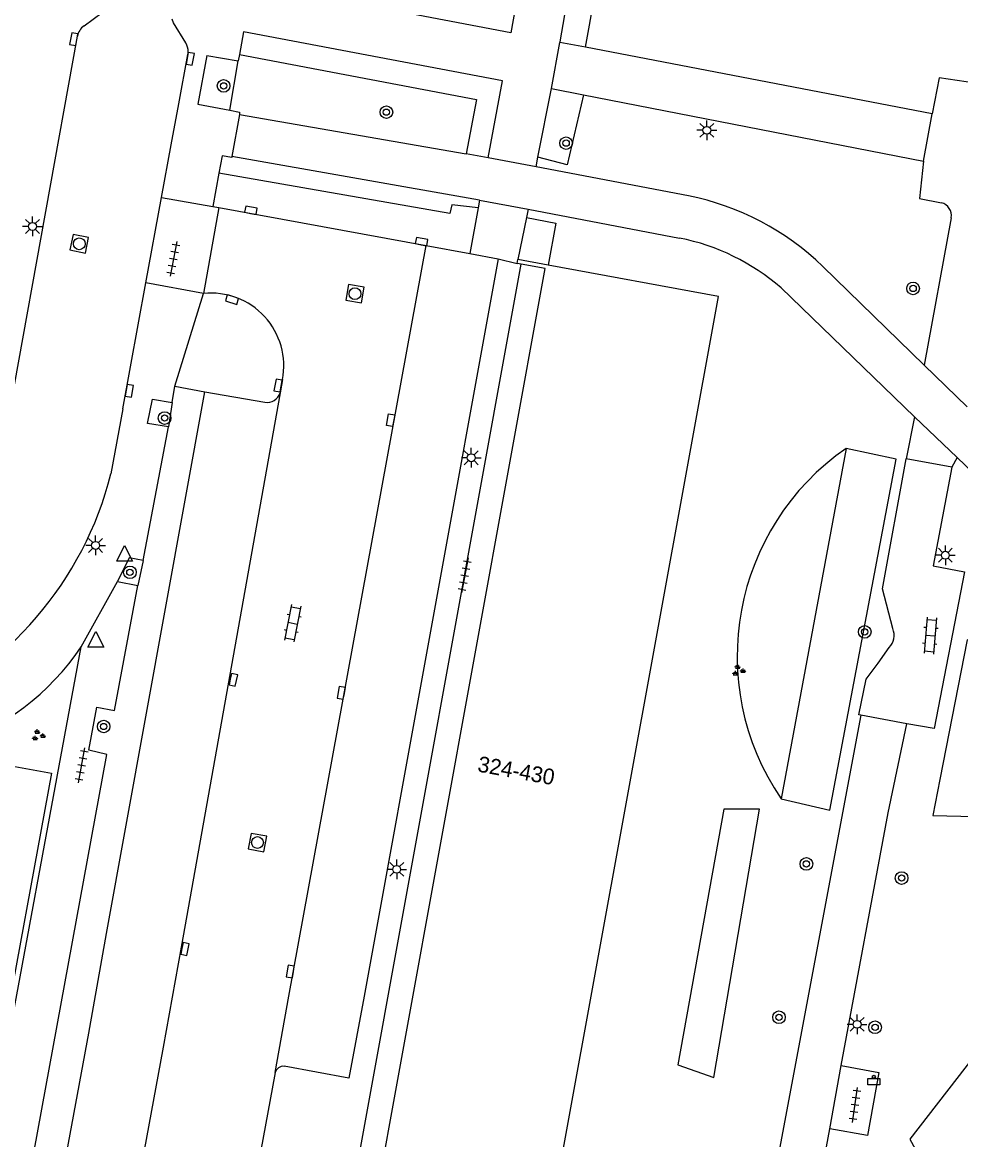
# Model space of a CAD drawing. Extents: x 132999 to 136000, y 398499 to 400501.
# Drawn here: x 133502.4 to 133561.9, y 399832.1 to 399902.9 of the extents above; entities that cross this region are included whole.
import ezdxf

# ---------------------------------------------------------------- set-up
doc = ezdxf.new("R2010")
doc.units = 0
for name, color, linetype in [('gg-anno-huisnummerreeks BGT', 7, 'Continuous'), ('gg-bbg-hoofdgebouw', 7, 'Continuous'), ('gg-bbg-onder overbouw', 7, 'Continuous'), ('gg-bbg-pand overbouw', 7, 'Continuous'), ('gg-knt-bovenkant onderkant talud', 7, 'Continuous'), ('gg-knt-verharding', 7, 'Continuous'), ('gg-knt-verharding nz', 7, 'Continuous'), ('gt-grn-groengrens', 7, 'Continuous'), ('gt-grn-weggrens', 7, 'Continuous'), ('gt-symb-afvalbak', 7, 'Continuous'), ('gt-symb-boom', 7, 'Continuous'), ('gt-symb-groenvak', 7, 'Continuous'), ('gt-symb-klinker verharding', 7, 'Continuous'), ('gt-symb-kolk', 7, 'Continuous'), ('gt-symb-kolk center center', 7, 'Continuous'), ('gt-symb-lichtmast', 7, 'Continuous'), ('gt-symb-rioolschacht', 7, 'Continuous'), ('gt-symb-tegel verharding', 7, 'Continuous'), ('gt-symb-waterafsluiter', 7, 'Continuous')]:
    doc.layers.add(name, color=color, linetype=linetype)

# ---------------------------------------------------------------- blocks, each defined once
blk = doc.blocks.new('gt0-KL1')
at = {"layer": 'gt-symb-klinker verharding'}
for p, q in [((-1.15, 0.3), (1.15, 0.3)), ((-1, -0.3), (-1, 0.3)), ((-0.5, 0.3), (-0.5, 0.45)), ((0, -0.3), (0, 0.3)), ((0.5, 0.3), (0.5, 0.45)), ((1, -0.3), (1, 0.3)), ((-1.15, -0.3), (1.15, -0.3)), ((-0.5, -0.45), (-0.5, -0.3)), ((0.5, -0.45), (0.5, -0.3))]:
    blk.add_line(p, q, dxfattribs=at)
blk = doc.blocks.new('gt0-LMAST')
at = {"layer": 'gt-symb-lichtmast'}
for p, q in [((-0.182, 0.173), (-0.447, 0.438)), ((-0.005, 0.246), (-0.005, 0.621)), ((0.172, 0.173), (0.437, 0.438)), ((-0.255, -0.004), (-0.63, -0.004)), ((-0.182, -0.181), (-0.447, -0.446)), ((-0.005, -0.254), (-0.005, -0.629)), ((0.437, -0.446), (0.172, -0.181)), ((0.245, -0.004), (0.62, -0.004))]:
    blk.add_line(p, q, dxfattribs=at)
blk.add_circle((-0.005, -0.004), 0.25, dxfattribs=at)
blk = doc.blocks.new('gt0-BOOM')
at = {"layer": 'gt-symb-boom'}
for radius in [0.4, 0.2]:
    blk.add_circle((0, 0), radius, dxfattribs=at)
blk = doc.blocks.new('gt0-TEG1')
at = {"layer": 'gt-symb-tegel verharding'}
for p, q in [((-1.125, 0), (1.125, 0)), ((-0.9, -0.25), (-0.9, 0.25)), ((-0.45, -0.25), (-0.45, 0.25)), ((0, -0.25), (0, 0.25)), ((0.45, -0.25), (0.45, 0.25)), ((0.9, -0.25), (0.9, 0.25))]:
    blk.add_line(p, q, dxfattribs=at)
blk = doc.blocks.new('gt0-ABAK')
at = {"layer": 'gt-symb-afvalbak'}
blk.add_lwpolyline([(0.375, -0.5), (-0.375, -0.5), (-0.375, -0.1), (0.375, -0.1)], close=True, dxfattribs=at)
blk.add_circle((0, 0), 0.1, dxfattribs=at)
blk = doc.blocks.new('gt0-GRVAK')
at = {"layer": 'gt-symb-groenvak'}
for p, q in [((-0.11, 0.189), (-0.228, 0.24)), ((-0.182, 0.153), (0.088, 0.153)), ((-0.091, 0.211), (-0.156, 0.322)), ((-0.047, 0.214), (-0.047, 0.393)), ((-0.004, 0.211), (0.061, 0.322)), ((0.015, 0.189), (0.133, 0.24)), ((0.262, -0.052), (0.197, 0.059)), ((0.305, -0.049), (0.305, 0.13)), ((0.349, -0.052), (0.414, 0.059)), ((-0.245, -0.228), (-0.363, -0.177)), ((-0.318, -0.264), (-0.047, -0.264)), ((-0.226, -0.206), (-0.291, -0.095)), ((-0.183, -0.203), (-0.183, -0.024)), ((-0.139, -0.206), (-0.074, -0.095)), ((-0.12, -0.228), (-0.002, -0.177)), ((0.243, -0.074), (0.125, -0.023)), ((0.17, -0.11), (0.441, -0.11)), ((0.368, -0.074), (0.486, -0.023))]:
    blk.add_line(p, q, dxfattribs=at)
blk = doc.blocks.new('gt0-KOLK')
at = {"layer": 'gt-symb-kolk'}
blk.add_lwpolyline([(0, 0), (0.375, 0), (0.375, 0.4), (-0.375, 0.4), (-0.375, 0), (0, 0)], dxfattribs=at)
blk = doc.blocks.new('gt0-RS')
at = {"layer": 'gt-symb-rioolschacht'}
blk.add_lwpolyline([(-0.5, -0.5), (0.5, -0.5), (0.5, 0.5), (-0.5, 0.5)], close=True, dxfattribs=at)
blk.add_circle((0, 0), 0.375, dxfattribs=at)
blk = doc.blocks.new('gt0-KOLKCC')
at = {"layer": 'gt-symb-kolk center center'}
blk.add_lwpolyline([(-0.375, 0.2), (0.375, 0.2), (0.375, -0.2), (-0.375, -0.2)], close=True, dxfattribs=at)
blk = doc.blocks.new('gt0-WAFSL')
at = {"layer": 'gt-symb-waterafsluiter'}
for p, q in [((-0.5, -0.333), (0, 0.667)), ((0, 0.667), (0.5, -0.333)), ((0.5, -0.333), (-0.5, -0.333))]:
    blk.add_line(p, q, dxfattribs=at)

msp = doc.modelspace()

# ---------------------------------------------------------------- linework, layer by layer
at = {"layer": 'gg-bbg-hoofdgebouw'}
for p, q in [((133533.76, 399887.57), (133533.81, 399887.82)), ((133534.006, 399887.526), (133533.76, 399887.57)), ((133535.719, 399887.47), (133533.81, 399887.82))]:
    msp.add_line(p, q, dxfattribs=at)
msp.add_lwpolyline([(133532.94, 399810.87), (133546.51, 399885.49), (133535.719, 399887.47)], dxfattribs=at)
at = {"layer": 'gg-bbg-onder overbouw'}
msp.add_lwpolyline([(133524.446, 399826.229), (133535.53, 399887.25), (133534.006, 399887.526)], dxfattribs=at)
at = {"layer": 'gg-bbg-pand overbouw'}
msp.add_line((133520.556, 399813.417), (133534.006, 399887.526), dxfattribs=at)
at = {"layer": 'gg-knt-bovenkant onderkant talud'}
msp.add_arc((133563.727, 399862.687), 16.028, 124.70937, 214.2879, dxfattribs=at)
at = {"layer": 'gg-knt-verharding'}
for p, q in [((133536.48, 399901.63), (133538.33, 399912.32)), ((133501.912, 399879.77), (133505.913, 399901.978)), ((133535.93, 399898.661), (133536.471, 399901.584)), ((133536.471, 399901.584), (133536.48, 399901.63)), ((133538.091, 399901.274), (133536.471, 399901.584)), ((133560.051, 399897.068), (133538.091, 399901.274)), ((133512.333, 399897.695), (133512.905, 399900.811)), ((133514.096, 399900.765), (133516.099, 399900.411)), ((133515.553, 399897.283), (133516.099, 399900.411)), ((133516.169, 399900.81), (133516.099, 399900.411)), ((133535.08, 399894.316), (133535.93, 399898.661)), ((133535.93, 399898.661), (133537.973, 399898.262)), ((133537.973, 399898.262), (133559.503, 399894.055)), ((133511.854, 399895.088), (133512.333, 399897.695)), ((133516.167, 399897.017), (133515.684, 399894.355)), ((133516.167, 399897.017), (133530.538, 399894.517)), ((133511.244, 399891.763), (133511.854, 399895.088)), ((133531.917, 399894.277), (133530.538, 399894.517)), ((133531.384, 399891.589), (133515.684, 399894.355)), ((133534.96, 399893.7), (133531.917, 399894.277)), ((133534.96, 399893.7), (133535.08, 399894.316)), ((133514.857, 399893.295), (133514.49, 399891.19)), ((133544.61, 399891.871), (133534.96, 399893.7)), ((133510.251, 399886.356), (133511.244, 399891.763)), ((133514.87, 399891.12), (133513.891, 399885.68)), ((133514.49, 399891.19), (133514.87, 399891.12)), ((133514.87, 399891.12), (133528, 399888.707)), ((133531.296, 399891.104), (133530.767, 399888.199)), ((133531.384, 399891.589), (133531.296, 399891.104)), ((133531.384, 399891.589), (133534.455, 399891.023)), ((133534.455, 399891.023), (133534.346, 399890.484)), ((133534.455, 399891.023), (133544.052, 399889.182)), ((133534.346, 399890.484), (133533.81, 399887.82)), ((133561.261, 399890.473), (133559.548, 399881.126)), ((133528, 399888.707), (133530.767, 399888.199)), ((133530.767, 399888.199), (133532.56, 399887.87)), ((133532.56, 399887.87), (133524.08, 399841.16)), ((133559.548, 399881.126), (133553.13, 399887.394)), ((133508.785, 399878.374), (133510.251, 399886.356)), ((133550.474, 399886.025), (133558.93, 399877.853)), ((133511.92, 399878.766), (133512.07, 399879.8)), ((133512.07, 399879.8), (133513.98, 399879.44)), ((133518.9, 399880.22), (133518.745, 399879.386)), ((133507.75, 399845.13), (133513.98, 399879.44)), ((133513.98, 399879.44), (133517.774, 399878.781)), ((133508.785, 399878.374), (133508.032, 399874.238)), ((133558.93, 399877.853), (133558.391, 399875.19)), ((133510.078, 399868.749), (133511.668, 399877.222)), ((133561.295, 399874.669), (133558.391, 399875.19)), ((133561.638, 399875.289), (133561.295, 399874.669)), ((133508.447, 399867.424), (133509.729, 399867.171)), ((133558.442, 399858.418), (133555.519, 399858.958)), ((133506.63, 399838.8), (133507.75, 399845.13)), ((133502.51, 399816.63), (133506.63, 399838.8)), ((133553.569, 399832.756), (133554.284, 399836.751)), ((133518.44, 399836.314), (133514.429, 399814.525)), ((133549.472, 399810.541), (133553.569, 399832.756))]:
    msp.add_line(p, q, dxfattribs=at)
for points in [[(133535.26, 399912.79), (133533.36, 399902.19), (133522.362, 399904.309)], [(133506.328, 399902.63), (133507.473, 399903.477), (133507.611, 399903.623), (133507.722, 399903.791)], [(133512.784, 399901.554), (133512, 399902.828), (133511.899, 399903.064)], [(133531.917, 399894.277), (133532.84, 399899.15), (133516.42, 399902.25), (133516.169, 399900.81)], [(133514.096, 399900.765), (133513.532, 399897.673), (133515.553, 399897.283)], [(133562.768, 399898.992), (133560.493, 399899.331), (133560.051, 399897.068)], [(133515.553, 399897.283), (133516.182, 399897.161), (133516.167, 399897.017)], [(133515.684, 399894.355), (133515.681, 399894.296), (133515.08, 399894.399), (133514.857, 399893.295)], [(133559.503, 399894.055), (133559.251, 399891.691), (133560.633, 399891.423)], [(133511.668, 399877.222), (133510.353, 399877.441), (133510.662, 399878.989), (133511.92, 399878.766)], [(133557.55, 399864.44), (133556.898, 399866.958), (133558.391, 399875.19)], [(133561.295, 399874.669), (133560.121, 399868.42), (133562.101, 399868.038), (133560.171, 399858.122), (133558.442, 399858.418)], [(133561.638, 399875.289), (133571.136, 399866.189), (133573.279, 399864.379), (133575.461, 399862.706), (133576.413, 399862.262)], [(133510.078, 399868.749), (133509.178, 399868.923), (133508.447, 399867.424)], [(133500.494, 399816.828), (133507.768, 399856.466), (133506.633, 399856.729), (133507.135, 399859.463), (133508.253, 399859.255), (133509.729, 399867.171)], [(133568.148, 399862.736), (133562.261, 399863.736), (133560.531, 399854.882)], [(133500.2, 399832.361), (133500.403, 399832.324), (133506.148, 399863.279)], [(133555.519, 399858.958), (133555.401, 399858.988), (133555.862, 399861.239), (133556.624, 399862.253), (133557.322, 399863.236)], [(133560.531, 399854.882), (133560.083, 399852.589), (133568.91, 399852.379), (133568.068, 399844.271), (133558.638, 399832.095), (133565.532, 399819.562), (133574.41, 399820.74), (133575.941, 399833.069), (133578.672, 399839.45), (133578.705, 399853.114), (133585.456, 399860.471)], [(133555.519, 399858.958), (133546.644, 399811.547), (133543.143, 399809.221), (133532.94, 399810.87)], [(133554.284, 399836.751), (133557.254, 399852.765), (133558.442, 399858.418)], [(133499.375, 399856.176), (133504.257, 399855.284), (133500.935, 399837.212)], [(133524.08, 399841.16), (133523.103, 399835.953), (133519.01, 399836.706)], [(133554.284, 399836.751), (133556.675, 399836.324), (133555.961, 399832.329), (133553.569, 399832.756)]]:
    msp.add_lwpolyline(points, dxfattribs=at)
for centre, radius, start, end in [((133506.857, 399901.835), 0.955, 123.64196, 171.40428), ((133511.768, 399901.006), 1.154, 359.13597, 28.3153), ((133511.742, 399901.012), 1.181, 350.20178, 358.88718), ((133541.143, 399874.928), 17.294, 46.12274, 78.43615), ((133560.417, 399890.597), 0.853, 351.61404, 75.31957), ((133541.399, 399875.676), 13.765, 48.75488, 78.88845), ((133514.364, 399881.086), 4.618, 349.18864, 95.87785), ((133517.921, 399879.626), 0.858, 260.11134, 343.74017), ((133486.292, 399879.761), 22.43, 293.02402, 345.74656), ((133556.526, 399864.01), 1.11, 315.78546, 22.76842), ((133492.901, 399872.197), 15.969, 288.02628, 326.05054), ((133518.957, 399836.173), 0.535, 84.26728, 164.76683)]:
    msp.add_arc(centre, radius, start, end, dxfattribs=at)
at = {"layer": 'gg-knt-verharding nz'}
for p, q in [((133519.299, 399841.16), (133528, 399888.707)), ((133559.548, 399881.126), (133562.27, 399878.49)), ((133518.745, 399879.386), (133512.49, 399844.25)), ((133561.638, 399875.289), (133558.93, 399877.853)), ((133512.49, 399844.25), (133511.34, 399837.93)), ((133518.44, 399836.314), (133519.299, 399841.16)), ((133511.34, 399837.93), (133507.264, 399815.79))]:
    msp.add_line(p, q, dxfattribs=at)
at = {"layer": 'gt-grn-groengrens'}
for p, q in [((133538.091, 399901.274), (133540.037, 399912.01)), ((133554.601, 399875.863), (133550.485, 399853.658))]:
    msp.add_line(p, q, dxfattribs=at)
for points in [[(133516.169, 399900.81), (133531.192, 399897.974), (133530.538, 399894.517)], [(133537.973, 399898.262), (133536.927, 399893.819), (133535.08, 399894.316)], [(133531.296, 399891.104), (133529.625, 399891.29), (133529.488, 399890.741), (133514.857, 399893.295)], [(133534.346, 399890.484), (133536.209, 399890.138), (133535.719, 399887.47)], [(133550.485, 399853.658), (133553.574, 399852.942), (133557.757, 399875.171), (133554.601, 399875.863)], [(133549.114, 399853.001), (133546.857, 399853.006), (133543.945, 399836.799), (133546.222, 399835.991), (133549.114, 399853.001)]]:
    msp.add_lwpolyline(points, dxfattribs=at)
at = {"layer": 'gt-grn-weggrens'}
for p, q in [((133559.503, 399894.055), (133560.051, 399897.068)), ((133511.244, 399891.763), (133514.49, 399891.19)), ((133532.56, 399887.87), (133533.76, 399887.57)), ((133513.891, 399885.68), (133510.251, 399886.356)), ((133512.07, 399879.8), (133513.891, 399885.68)), ((133511.92, 399878.766), (133511.668, 399877.222)), ((133510.078, 399868.749), (133509.729, 399867.171)), ((133506.148, 399863.279), (133508.447, 399867.424))]:
    msp.add_line(p, q, dxfattribs=at)

# ---------------------------------------------------------------- block references
at = {"layer": 'gt-symb-afvalbak'}
msp.add_blockref('gt0-ABAK', (133556.353, 399836.043), dxfattribs=at)
at = {"layer": 'gt-symb-boom'}
for p in [(133515.168, 399898.831), (133525.478, 399897.165), (133536.863, 399895.201), (133558.842, 399885.994), (133511.432, 399877.782), (133509.232, 399868.007), (133555.777, 399864.235), (133507.571, 399858.239), (133552.079, 399849.534)]:
    msp.add_blockref('gt0-BOOM', p, dxfattribs=at)
for p, rotation in [((133558.114, 399848.634), 79.85920685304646), ((133550.345, 399839.816), 79.85920685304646), ((133556.434, 399839.181), 79.85920685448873)]:
    msp.add_blockref('gt0-BOOM', p, dxfattribs=dict(at, rotation=rotation))
at = {"layer": 'gt-symb-groenvak'}
for p in [(133547.768, 399861.781), (133503.415, 399857.671)]:
    msp.add_blockref('gt0-GRVAK', p, dxfattribs=at)
at = {"layer": 'gt-symb-klinker verharding'}
for p, rotation in [((133519.541, 399864.784), -101.13011108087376), ((133559.934, 399864.001), -94.75888567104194)]:
    msp.add_blockref('gt0-KL1', p, dxfattribs=dict(at, rotation=rotation))
at = {"layer": 'gt-symb-kolk'}
for p, rotation in [((133505.873, 399901.756), 79.79475558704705), ((133512.861, 399900.575), -100.41095097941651), ((133516.862, 399890.754), -10.422654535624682), ((133527.672, 399888.768), -10.42265453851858), ((133515.758, 399885.477), 162.72457972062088), ((133508.997, 399879.546), -100.25359802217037), ((133518.818, 399879.805), 79.74640197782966), ((133515.592, 399861.241), -102.64685349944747), ((133522.818, 399860.339), 79.69002960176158), ((133512.527, 399844.179), -101.366137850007), ((133519.588, 399842.688), 81.31914941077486)]:
    msp.add_blockref('gt0-KOLK', p, dxfattribs=dict(at, rotation=rotation))
at = {"layer": 'gt-symb-kolk center center', "rotation": 79.69002960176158}
msp.add_blockref('gt0-KOLKCC', (133525.739, 399877.644), dxfattribs=at)
at = {"layer": 'gt-symb-lichtmast'}
for p in [(133545.781, 399896.018), (133503.069, 399889.929), (133530.856, 399875.269), (133507.063, 399869.716), (133560.887, 399869.093), (133526.136, 399849.192), (133555.299, 399839.37)]:
    msp.add_blockref('gt0-LMAST', p, dxfattribs=at)
at = {"layer": 'gt-symb-rioolschacht'}
for p, rotation in [((133506.027, 399888.823), 78.46537934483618), ((133523.487, 399885.66), 170.0384834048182), ((133517.313, 399850.887), -100.42265453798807)]:
    msp.add_blockref('gt0-RS', p, dxfattribs=dict(at, rotation=rotation))
at = {"layer": 'gt-symb-tegel verharding'}
for p, rotation in [((133511.987, 399887.87), -100.65836150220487), ((133530.44, 399867.811), -100.65836150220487), ((133506.177, 399855.77), 79.63367739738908), ((133555.161, 399834.253), 81.9509382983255)]:
    msp.add_blockref('gt0-TEG1', p, dxfattribs=dict(at, rotation=rotation))
at = {"layer": 'gt-symb-waterafsluiter'}
for p in [(133508.896, 399869.044), (133507.071, 399863.596)]:
    msp.add_blockref('gt0-WAFSL', p, dxfattribs=at)

# ---------------------------------------------------------------- texts
at = {"layer": 'gg-anno-huisnummerreeks BGT'}
msp.add_text('324-430', height=1, rotation=349.7, dxfattribs=at).set_placement((133531.204, 399855.392))

doc.saveas('drawing.dxf')
